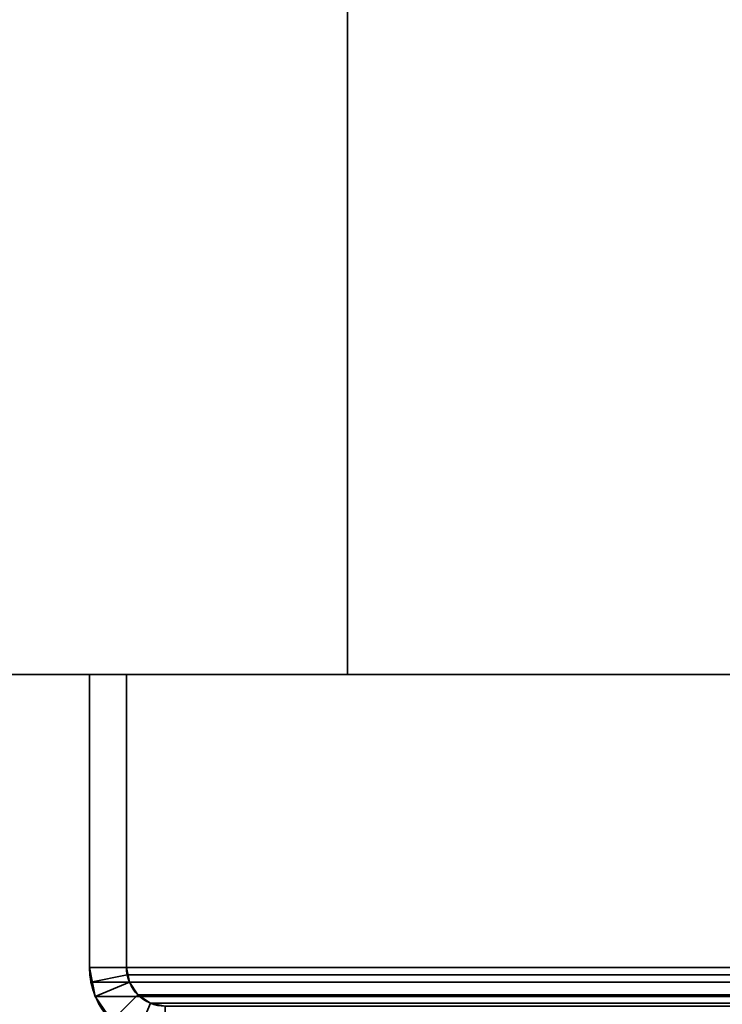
# Model space of a CAD drawing. Header units: millimetres. Extents: x -508 to 6708, y -115 to 193.
# Tile 1052 of 1056: x 3975 to 4004, y -23 to 17. Entities that reach past the tile are written whole.
import ezdxf

# ---------------------------------------------------------------- set-up
doc = ezdxf.new("R2010")
doc.units = ezdxf.units.MM
doc.layers.add('152', color=7, linetype='Continuous', true_color=0xffffff)

# ---------------------------------------------------------------- blocks, each defined once
blk = doc.blocks.new('UG_SURFACE_004')
at = {"layer": '152', "color": 252, "linetype": 'Continuous', "lineweight": 35}
for points in [[(3838.5, -10, -7.75), (3838.5, 174.4, -7.75), (3988.5, 174.4, -7.75), (3988.5, -10, -7.75)], [(5161.5, -10, 2215.25), (5161.5, 174.4, 2215.25), (3838.5, 174.4, 2215.25), (3838.5, -10, 2215.25)], [(3988.5, -10, 2065.25), (3988.5, 174.4, 2065.25), (5011.5, 174.4, 2065.25), (5011.5, -10, 2065.25)], [(3988.5, -10, -7.75), (3988.5, 174.4, -7.75), (3988.5, 174.4, 2065.25), (3988.5, -10, 2065.25)], [(5161.5, -10, 2215.25), (3838.5, -10, 2215.25), (3988.5, -10, 2065.25), (5011.5, -10, 2065.25)], [(3838.5, -10, 2215.25), (3838.5, -10, -7.75), (3988.5, -10, -7.75), (3988.5, -10, 2065.25)]]:
    blk.add_3dface(points, dxfattribs=at)
blk = doc.blocks.new('UG_SURFACE_270')
at = {"layer": '152', "color": 252, "linetype": 'Continuous', "lineweight": 35}
for points in [[(3978, -10, 2075.25), (3978, -10, -7.75), (3978, -21.92, -7.75), (3978, -21.92, 2075.25)], [(3978, -10, 2075.25), (3979.5, -10, 2073.75), (3979.5, -10, -7.75), (3978, -10, -7.75)], [(3979.5, -21.92, 2073.75), (3979.5, -10, 2073.75), (3978, -10, 2075.25), (3978, -21.92, 2075.25)], [(3978, -21.92, -7.75), (3978, -10, -7.75), (3979.5, -10, -7.75), (3979.5, -21.92, -7.75)], [(3979.5, -10, 2073.75), (3979.5, -21.92, 2073.75), (3979.5, -21.92, -7.75), (3979.5, -10, -7.75)], [(3978, -21.92, -7.75), (3978.235, -23.099, -7.75), (3978.235, -23.099, 2075.016)], [(3978.235, -23.099, 2075.016), (3978.059, -22.521, 2075.191), (3978, -21.92, -7.75)], [(3978.059, -22.521, 2075.191), (3978, -21.92, 2075.25), (3978, -21.92, -7.75)], [(3978, -21.92, 2075.25), (3978.059, -22.521, 2075.191), (3979.53, -22.228, 2073.72), (3979.5, -21.92, 2073.75)], [(3979.5, -21.92, -7.75), (3979.62, -22.525, -7.75), (3978.235, -23.099, -7.75), (3978, -21.92, -7.75)], [(3979.5, -21.92, -7.75), (3979.53, -22.228, 2073.72), (3979.62, -22.525, 2073.63)], [(3979.5, -21.92, -7.75), (3979.5, -21.92, 2073.75), (3979.53, -22.228, 2073.72)], [(3979.62, -22.525, 2073.63), (3979.62, -22.525, -7.75), (3979.5, -21.92, -7.75)], [(3978.059, -22.521, 2075.191), (3978.235, -23.099, 2075.016), (3979.62, -22.525, 2073.63), (3979.53, -22.228, 2073.72)], [(3978.235, -23.099, 2075.016), (3978.902, -24.098, 2074.348), (3979.963, -23.037, 2073.287), (3979.62, -22.525, 2073.63)], [(3979.62, -22.525, -7.75), (3979.963, -23.037, -7.75), (3978.902, -24.098, -7.75), (3978.235, -23.099, -7.75)], [(3979.963, -23.037, 2073.287), (3979.963, -23.037, -7.75), (3979.62, -22.525, -7.75), (3979.62, -22.525, 2073.63)], [(3978.235, -23.099, 2075.016), (3978.235, -23.099, -7.75), (3978.902, -24.098, -7.75), (3978.902, -24.098, 2074.348)], [(3980.475, -23.38, 2072.775), (3979.963, -23.037, 2073.287), (3978.902, -24.098, 2074.348), (3979.901, -24.766, 2073.349)], [(3979.901, -24.766, -7.75), (3978.902, -24.098, -7.75), (3979.963, -23.037, -7.75), (3980.475, -23.38, -7.75)], [(3980.475, -23.38, 2072.775), (3980.475, -23.38, -7.75), (3979.963, -23.037, -7.75), (3979.963, -23.037, 2073.287)], [(3981.08, -23.5, 2072.17), (3980.475, -23.38, 2072.775), (3979.901, -24.766, 2073.349), (3981.08, -25, 2072.17)], [(3981.08, -25, -7.75), (3979.901, -24.766, -7.75), (3980.475, -23.38, -7.75), (3981.08, -23.5, -7.75)], [(3981.08, -23.5, 2072.17), (3981.08, -23.5, -7.75), (3980.475, -23.38, -7.75), (3980.475, -23.38, 2072.775)]]:
    blk.add_3dface(points, dxfattribs=at)
blk = doc.blocks.new('UG_SURFACE_271')
at = {"layer": '152', "color": 252, "linetype": 'Continuous', "lineweight": 35}
for points in [[(3978, -10, 2075.25), (3978, -10, -7.75), (3978, -21.92, -7.75), (3978, -21.92, 2075.25)], [(3978, -10, 2075.25), (3979.5, -10, 2073.75), (3979.5, -10, -7.75), (3978, -10, -7.75)], [(3979.5, -21.92, 2073.75), (3979.5, -10, 2073.75), (3978, -10, 2075.25), (3978, -21.92, 2075.25)], [(3978, -21.92, -7.75), (3978, -10, -7.75), (3979.5, -10, -7.75), (3979.5, -21.92, -7.75)], [(3979.5, -10, 2073.75), (3979.5, -21.92, 2073.75), (3979.5, -21.92, -7.75), (3979.5, -10, -7.75)], [(3978, -21.92, -7.75), (3978.235, -23.099, -7.75), (3978.235, -23.099, 2075.016)], [(3978.235, -23.099, 2075.016), (3978.059, -22.521, 2075.191), (3978, -21.92, -7.75)], [(3978.059, -22.521, 2075.191), (3978, -21.92, 2075.25), (3978, -21.92, -7.75)], [(3978, -21.92, 2075.25), (3978.059, -22.521, 2075.191), (3979.53, -22.228, 2073.72), (3979.5, -21.92, 2073.75)], [(3979.5, -21.92, -7.75), (3979.62, -22.525, -7.75), (3978.235, -23.099, -7.75), (3978, -21.92, -7.75)], [(3979.5, -21.92, -7.75), (3979.53, -22.228, 2073.72), (3979.62, -22.525, 2073.63)], [(3979.5, -21.92, -7.75), (3979.5, -21.92, 2073.75), (3979.53, -22.228, 2073.72)], [(3979.62, -22.525, 2073.63), (3979.62, -22.525, -7.75), (3979.5, -21.92, -7.75)], [(3978.059, -22.521, 2075.191), (3978.235, -23.099, 2075.016), (3979.62, -22.525, 2073.63), (3979.53, -22.228, 2073.72)], [(3978.235, -23.099, 2075.016), (3978.902, -24.098, 2074.348), (3979.963, -23.037, 2073.287), (3979.62, -22.525, 2073.63)], [(3979.62, -22.525, -7.75), (3979.963, -23.037, -7.75), (3978.902, -24.098, -7.75), (3978.235, -23.099, -7.75)], [(3979.963, -23.037, 2073.287), (3979.963, -23.037, -7.75), (3979.62, -22.525, -7.75), (3979.62, -22.525, 2073.63)], [(3978.235, -23.099, 2075.016), (3978.235, -23.099, -7.75), (3978.902, -24.098, -7.75), (3978.902, -24.098, 2074.348)], [(3980.475, -23.38, 2072.775), (3979.963, -23.037, 2073.287), (3978.902, -24.098, 2074.348), (3979.901, -24.766, 2073.349)], [(3979.901, -24.766, -7.75), (3978.902, -24.098, -7.75), (3979.963, -23.037, -7.75), (3980.475, -23.38, -7.75)], [(3980.475, -23.38, 2072.775), (3980.475, -23.38, -7.75), (3979.963, -23.037, -7.75), (3979.963, -23.037, 2073.287)], [(3981.08, -23.5, 2072.17), (3980.475, -23.38, 2072.775), (3979.901, -24.766, 2073.349), (3981.08, -25, 2072.17)], [(3981.08, -25, -7.75), (3979.901, -24.766, -7.75), (3980.475, -23.38, -7.75), (3981.08, -23.5, -7.75)], [(3981.08, -23.5, 2072.17), (3981.08, -23.5, -7.75), (3980.475, -23.38, -7.75), (3980.475, -23.38, 2072.775)]]:
    blk.add_3dface(points, dxfattribs=at)
blk = doc.blocks.new('UG_SURFACE_272')
at = {"layer": '152', "color": 252, "linetype": 'Continuous', "lineweight": 35}
for points in [[(3978, -10, 2075.25), (5022, -10, 2075.25), (5020.5, -10, 2073.75), (3979.5, -10, 2073.75)], [(3978, -10, 2075.25), (3978, -21.92, 2075.25), (5022, -21.92, 2075.25), (5022, -10, 2075.25)], [(3978, -21.92, 2075.25), (3978, -10, 2075.25), (3979.5, -10, 2073.75), (3979.5, -21.92, 2073.75)], [(3979.5, -10, 2073.75), (5020.5, -10, 2073.75), (5020.5, -21.92, 2073.75), (3979.5, -21.92, 2073.75)], [(5022, -21.92, 2075.25), (3978, -21.92, 2075.25), (3978.059, -22.521, 2075.191)], [(3979.5, -21.92, 2073.75), (3979.53, -22.228, 2073.72), (3978.059, -22.521, 2075.191), (3978, -21.92, 2075.25)], [(5021.941, -22.521, 2075.191), (5022, -21.92, 2075.25), (3978.059, -22.521, 2075.191)], [(3979.5, -21.92, 2073.75), (5020.5, -21.92, 2073.75), (5020.47, -22.228, 2073.72)], [(3979.53, -22.228, 2073.72), (3979.5, -21.92, 2073.75), (5020.47, -22.228, 2073.72)], [(3979.53, -22.228, 2073.72), (3979.62, -22.525, 2073.63), (3978.235, -23.099, 2075.016), (3978.059, -22.521, 2075.191)], [(5020.47, -22.228, 2073.72), (5020.38, -22.525, 2073.63), (3979.62, -22.525, 2073.63), (3979.53, -22.228, 2073.72)], [(3978.059, -22.521, 2075.191), (3978.235, -23.099, 2075.016), (5021.766, -23.099, 2075.016), (5021.941, -22.521, 2075.191)], [(3979.62, -22.525, 2073.63), (3979.963, -23.037, 2073.287), (3978.902, -24.098, 2074.348), (3978.235, -23.099, 2075.016)], [(5020.037, -23.037, 2073.287), (3979.963, -23.037, 2073.287), (3979.62, -22.525, 2073.63), (5020.38, -22.525, 2073.63)], [(5021.766, -23.099, 2075.016), (3978.235, -23.099, 2075.016), (3978.902, -24.098, 2074.348), (5021.098, -24.098, 2074.348)], [(3979.901, -24.766, 2073.349), (3978.902, -24.098, 2074.348), (3979.963, -23.037, 2073.287), (3980.475, -23.38, 2072.775)], [(5019.525, -23.38, 2072.775), (3980.475, -23.38, 2072.775), (3979.963, -23.037, 2073.287), (5020.037, -23.037, 2073.287)], [(3981.08, -25, 2072.17), (3979.901, -24.766, 2073.349), (3980.475, -23.38, 2072.775), (3981.08, -23.5, 2072.17)], [(5018.92, -23.5, 2072.17), (3981.08, -23.5, 2072.17), (3980.475, -23.38, 2072.775), (5019.525, -23.38, 2072.775)]]:
    blk.add_3dface(points, dxfattribs=at)

msp = doc.modelspace()

# ---------------------------------------------------------------- linework, layer by layer
at = {"layer": '152', "color": 253, "linetype": 'Continuous', "lineweight": -3}
for p, q in [((3988.5, -10, 2065.25), (3988.5, 174.4, 2065.25)), ((3988.5, 174.4, -7.75), (3988.5, -10, -7.75)), ((3838.5, -10, -7.75), (3988.5, -10, -7.75)), ((3838.5, -10, 2215.25), (5161.5, -10, 2215.25)), ((3978, -10, 2075.25), (3978, -21.92, 2075.25)), ((3978, -10, 2075.25), (3978, -10, -7.75)), ((3978, -21.92, -7.75), (3978, -10, -7.75)), ((3978, -10, 2075.25), (3979.5, -10, 2073.75)), ((3978, -10, -7.75), (3979.5, -10, -7.75)), ((3978, -10, 2075.25), (3979.5, -10, 2073.75)), ((3978, -10, 2075.25), (3978, -21.92, 2075.25)), ((3978, -10, 2075.25), (3978, -21.92, 2075.25)), ((3978, -10, 2075.25), (3978, -10, -7.75)), ((3978, -21.92, -7.75), (3978, -10, -7.75)), ((3978, -10, 2075.25), (3979.5, -10, 2073.75)), ((3978, -10, -7.75), (3979.5, -10, -7.75)), ((5022, -10, 2075.25), (3978, -10, 2075.25)), ((3979.5, -10, 2073.75), (3979.5, -21.92, 2073.75)), ((3979.5, -10, 2073.75), (3979.5, -10, -7.75)), ((5020.5, -10, 2073.75), (3979.5, -10, 2073.75)), ((3979.5, -10, 2073.75), (3979.5, -21.92, 2073.75)), ((3979.5, -10, 2073.75), (3979.5, -21.92, 2073.75)), ((3979.5, -21.92, -7.75), (3979.5, -10, -7.75)), ((3979.5, -10, 2073.75), (3979.5, -10, -7.75)), ((3979.5, -21.92, -7.75), (3979.5, -10, -7.75)), ((5011.5, -10, 2065.25), (3988.5, -10, 2065.25)), ((3988.5, -10, 2065.25), (3988.5, -10, -7.75)), ((3988.5, -10, 2065.25), (3988.5, -10, -7.75)), ((3978, -21.92, 2075.25), (3978, -21.92, -7.75)), ((3978, -21.92, 2075.25), (3978, -21.92, -7.75)), ((5022, -21.92, 2075.25), (3978, -21.92, 2075.25)), ((5020.5, -21.92, 2073.75), (3979.5, -21.92, 2073.75)), ((3979.5, -21.92, 2073.75), (3979.5, -21.92, -7.75)), ((3979.5, -21.92, 2073.75), (3979.5, -21.92, -7.75))]:
    msp.add_line(p, q, dxfattribs=at)
at = {"layer": '152', "color": 253, "linetype": 'Continuous', "lineweight": -3, "extrusion": (0, 0, -1)}
for radius in [3.08, 3.08, 1.58, 1.58]:
    msp.add_arc((-3981.08, -21.92, 7.75), radius, 270, 0, dxfattribs=at)
at = {"layer": '152', "color": 253, "linetype": 'Continuous', "lineweight": -3, "extrusion": (0.707107, 6.12323e-17, 0.707107)}
for major_axis in [(-3.08, 0, 3.08), (-3.08, 0, 3.08), (-3.08, 0, 3.08), (-1.58, 0, 1.58), (-1.58, 0, 1.58), (-1.58, 0, 1.58)]:
    msp.add_ellipse((3981.08, -21.92, 2072.17), major_axis=major_axis, ratio=0.707107, start_param=0, end_param=1.570796, dxfattribs=at)

# ---------------------------------------------------------------- block references
at = {"layer": '152', "color": 253, "linetype": 'Continuous', "lineweight": -3}
for name in ['UG_SURFACE_004', 'UG_SURFACE_270', 'UG_SURFACE_271', 'UG_SURFACE_272']:
    msp.add_blockref(name, (0, 0), dxfattribs=at)

doc.saveas('drawing.dxf')
